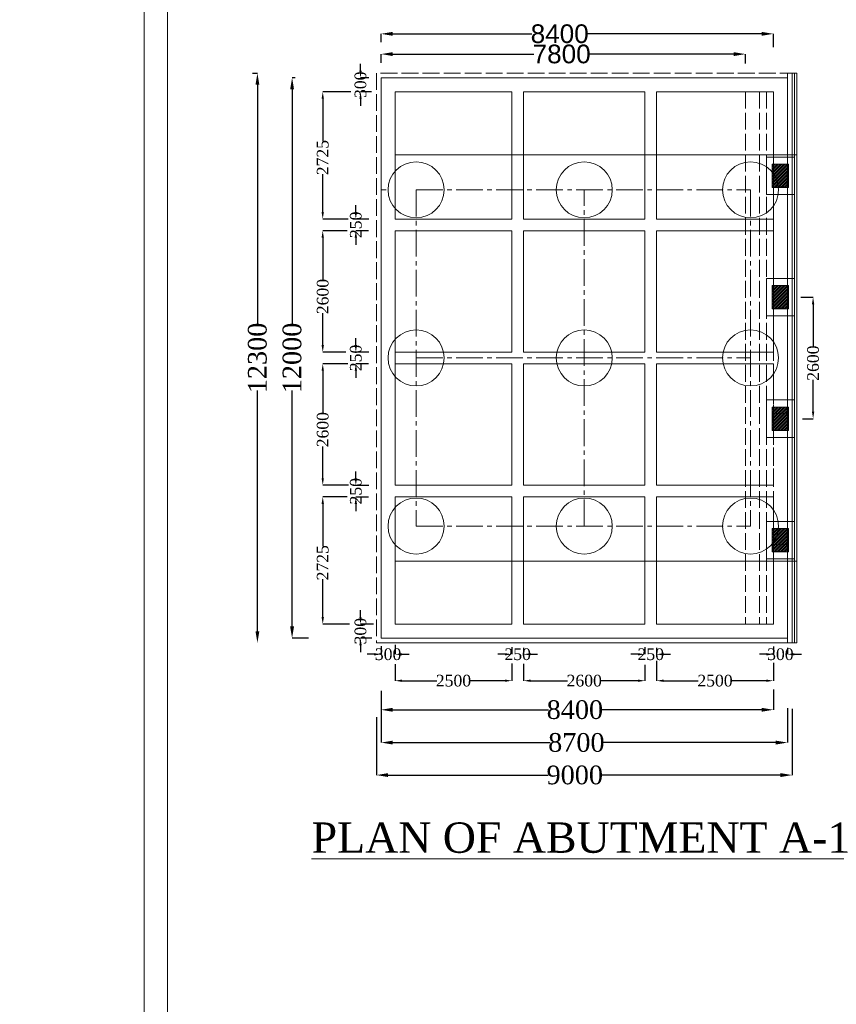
# Model space of a CAD drawing. Header units: millimetres. Extents: x -20950785 to 389010297, y -11535949 to 14056629.
# Tile 537 of 654: x 18165138 to 18200110, y -355317 to -313152. Entities that reach past the tile are written whole.
import ezdxf

# ---------------------------------------------------------------- set-up
doc = ezdxf.new("R2010")
doc.units = ezdxf.units.MM
doc.header["$LTSCALE"] = 60
doc.header["$MEASUREMENT"] = 0
for name, pattern in [('ACAD_ISO02W100', [15, 12, -3]), ('CENTER2', [28.575, 19.05, -3.175, 3.175, -3.175]), ('HIDDEN', [0.375, 0.25, -0.125])]:
    doc.linetypes.add(name, pattern=pattern)
doc.styles.add('Annotative', font='arial.ttf')
doc.styles.add('PDF Arial Bold', font='times.ttf')
doc.dimstyles.get("Standard").update_dxf_attribs({"dimtxt": 400, "dimasz": 215, "dimexe": 0.18, "dimexo": 0.0625, "dimgap": 0.09, "dimtad": 0, "dimtih": 1, "dimtoh": 1, "dimdec": 0, "dimzin": 4, "dimdsep": 46, "dimtxsty": 'Standard', "dimblk": 'OPEN90', "dimcen": 0, "dimadec": 0, "dimazin": 1, "dimtfac": 1, "dimtdec": 0, "dimtix": 1, "dimtofl": 0, "dimtmove": 0, "dimatfit": 3, "dimldrblk": 'OPEN30', "dimfxl": 1, "dimtolj": 1, "dimtzin": 0, "dimarcsym": 0})

# ---------------------------------------------------------------- blocks, each defined once
blk = doc.blocks.new('*D3363')
at = {"color": 0, "linetype": 'Continuous', "lineweight": -2, "ltscale": 2, "transparency": 16777216}
for p, q in [((18180615, -315004), (18180615, -314625)), ((18181115, -314625), (18187158, -314625)), ((18195715, -314625), (18189538, -314625)), ((18196215, -315035), (18196215, -314625))]:
    blk.add_line(p, q, dxfattribs=at)
at = {"color": 0, "linetype": 'Continuous', "lineweight": 9, "ltscale": 2, "transparency": 16777216}
for points in [[(18181115, -314542), (18181115, -314709), (18180615, -314625)], [(18195715, -314542), (18195715, -314709), (18196215, -314625)]]:
    blk.add_solid(points, dxfattribs=at)
at = {"layer": 'Defpoints', "color": 0, "linetype": 'Continuous', "lineweight": 9, "ltscale": 2, "transparency": 16777216}
for p in [(18196215, -314625), (18180615, -315004), (18196215, -315035)]:
    blk.add_point(p, dxfattribs=at)
at = {"color": 0, "linetype": 'Continuous', "lineweight": 9, "ltscale": 2, "transparency": 16777216, "insert": (18188348, -314625), "char_height": 800, "attachment_point": 5, "style": 'PDF Arial Bold'}
blk.add_mtext('\\A1;{\\fArial|b0|i0|c0|p34;7800}', dxfattribs=at)
blk = doc.blocks.new('*D3364')
at = {"color": 0, "linetype": 'Continuous', "lineweight": -2, "ltscale": 2, "transparency": 16777216}
for p, q in [((18180615, -314111), (18180615, -313757)), ((18181115, -313758), (18187070, -313758)), ((18196915, -313758), (18189458, -313758)), ((18197415, -314328), (18197415, -313757))]:
    blk.add_line(p, q, dxfattribs=at)
at = {"color": 0, "linetype": 'Continuous', "lineweight": 9, "ltscale": 2, "transparency": 16777216}
for points in [[(18181115, -313674), (18181115, -313841), (18180615, -313758)], [(18196915, -313674), (18196915, -313841), (18197415, -313758)]]:
    blk.add_solid(points, dxfattribs=at)
at = {"layer": 'Defpoints', "color": 0, "linetype": 'Continuous', "lineweight": 9, "ltscale": 2, "transparency": 16777216}
for p in [(18180615, -314111), (18197415, -313758), (18197415, -314328)]:
    blk.add_point(p, dxfattribs=at)
at = {"color": 0, "linetype": 'Continuous', "lineweight": 9, "ltscale": 2, "transparency": 16777216, "insert": (18188264, -313758), "char_height": 800, "attachment_point": 5, "style": 'PDF Arial Bold'}
blk.add_mtext('\\A1;{\\fArial|b0|i0|c0|p34;8400}', dxfattribs=at)
blk = doc.blocks.new('*D3365')
at = {"color": 0, "linetype": 'Continuous', "lineweight": -2, "ltscale": 2, "transparency": 16777216}
for p, q in [((18175112, -315438), (18175319, -315438)), ((18175319, -315938), (18175319, -326252)), ((18175319, -339338), (18175319, -329025)), ((18175318, -339838), (18175319, -339838))]:
    blk.add_line(p, q, dxfattribs=at)
at = {"color": 0, "linetype": 'Continuous', "lineweight": 9, "ltscale": 2, "transparency": 16777216}
for points in [[(18175236, -315938), (18175402, -315938), (18175319, -315438)], [(18175236, -339338), (18175402, -339338), (18175319, -339838)]]:
    blk.add_solid(points, dxfattribs=at)
at = {"layer": 'Defpoints', "color": 0, "linetype": 'Continuous', "lineweight": 9, "ltscale": 2, "transparency": 16777216}
for p in [(18175112, -315438), (18175318, -339838), (18175319, -339838)]:
    blk.add_point(p, dxfattribs=at)
at = {"color": 0, "linetype": 'Continuous', "lineweight": 9, "ltscale": 2, "transparency": 16777216, "insert": (18175319, -327638), "char_height": 800, "attachment_point": 5, "rotation": 90, "style": 'PDF Arial Bold'}
blk.add_mtext('\\A1;12300', dxfattribs=at)
blk = doc.blocks.new('*D3366')
at = {"color": 0, "linetype": 'Continuous', "lineweight": -2, "ltscale": 2, "transparency": 16777216}
for p, q in [((18176933, -315638), (18176803, -315638)), ((18176804, -316138), (18176804, -326252)), ((18176804, -339138), (18176804, -329025)), ((18177504, -339638), (18176803, -339638))]:
    blk.add_line(p, q, dxfattribs=at)
at = {"color": 0, "linetype": 'Continuous', "lineweight": 9, "ltscale": 2, "transparency": 16777216}
for points in [[(18176720, -316138), (18176887, -316138), (18176804, -315638)], [(18176720, -339138), (18176887, -339138), (18176804, -339638)]]:
    blk.add_solid(points, dxfattribs=at)
at = {"layer": 'Defpoints', "color": 0, "linetype": 'Continuous', "lineweight": 9, "ltscale": 2, "transparency": 16777216}
for p in [(18176934, -315638), (18176804, -339638), (18177505, -339638)]:
    blk.add_point(p, dxfattribs=at)
at = {"color": 0, "linetype": 'Continuous', "lineweight": 9, "ltscale": 2, "transparency": 16777216, "insert": (18176804, -327638), "char_height": 800, "attachment_point": 5, "rotation": 90, "style": 'PDF Arial Bold'}
blk.add_mtext('\\A1;12000', dxfattribs=at)
blk = doc.blocks.new('*D3367')
at = {"color": 0, "linetype": 'Continuous', "lineweight": -2, "ltscale": 2, "transparency": 16777216}
for p, q in [((18179322, -316238), (18178115, -316238)), ((18178116, -316538), (18178116, -318353)), ((18178116, -321388), (18178116, -319765)), ((18179200, -321688), (18178115, -321688))]:
    blk.add_line(p, q, dxfattribs=at)
at = {"color": 0, "linetype": 'Continuous', "lineweight": 9, "ltscale": 2, "transparency": 16777216}
for points in [[(18178066, -316538), (18178166, -316538), (18178116, -316238)], [(18178066, -321388), (18178166, -321388), (18178116, -321688)]]:
    blk.add_solid(points, dxfattribs=at)
at = {"layer": 'Defpoints', "color": 0, "linetype": 'Continuous', "lineweight": 9, "ltscale": 2, "transparency": 16777216}
for p in [(18179322, -316238), (18178116, -321688), (18179200, -321688)]:
    blk.add_point(p, dxfattribs=at)
at = {"color": 0, "linetype": 'Continuous', "lineweight": 9, "ltscale": 2, "transparency": 16777216, "insert": (18178116, -319059), "char_height": 500, "attachment_point": 5, "rotation": 90, "style": 'PDF Arial Bold'}
blk.add_mtext('\\A1;2725', dxfattribs=at)
blk = doc.blocks.new('*D3368')
at = {"color": 0, "linetype": 'Continuous', "lineweight": -2, "ltscale": 2, "transparency": 16777216}
for p, q in [((18179167, -322188), (18178115, -322188)), ((18178116, -322488), (18178116, -324292)), ((18178116, -327088), (18178116, -325727)), ((18179110, -327388), (18178115, -327388))]:
    blk.add_line(p, q, dxfattribs=at)
at = {"color": 0, "linetype": 'Continuous', "lineweight": 9, "ltscale": 2, "transparency": 16777216}
for points in [[(18178066, -322488), (18178166, -322488), (18178116, -322188)], [(18178066, -327088), (18178166, -327088), (18178116, -327388)]]:
    blk.add_solid(points, dxfattribs=at)
at = {"layer": 'Defpoints', "color": 0, "linetype": 'Continuous', "lineweight": 9, "ltscale": 2, "transparency": 16777216}
for p in [(18179167, -322188), (18178116, -327388), (18179110, -327388)]:
    blk.add_point(p, dxfattribs=at)
at = {"color": 0, "linetype": 'Continuous', "lineweight": 9, "ltscale": 2, "transparency": 16777216, "insert": (18178116, -325009), "char_height": 500, "attachment_point": 5, "rotation": 90, "style": 'PDF Arial Bold'}
blk.add_mtext('\\A1;2600', dxfattribs=at)
blk = doc.blocks.new('*D3369')
at = {"color": 0, "linetype": 'Continuous', "lineweight": -2, "ltscale": 2, "transparency": 16777216}
for p, q in [((18179191, -327888), (18178115, -327888)), ((18178116, -328188), (18178116, -329992)), ((18178116, -332788), (18178116, -331427)), ((18179214, -333088), (18178115, -333088))]:
    blk.add_line(p, q, dxfattribs=at)
at = {"color": 0, "linetype": 'Continuous', "lineweight": 9, "ltscale": 2, "transparency": 16777216}
for points in [[(18178066, -328188), (18178166, -328188), (18178116, -327888)], [(18178066, -332788), (18178166, -332788), (18178116, -333088)]]:
    blk.add_solid(points, dxfattribs=at)
at = {"layer": 'Defpoints', "color": 0, "linetype": 'Continuous', "lineweight": 9, "ltscale": 2, "transparency": 16777216}
for p in [(18179191, -327888), (18178116, -333088), (18179214, -333088)]:
    blk.add_point(p, dxfattribs=at)
at = {"color": 0, "linetype": 'Continuous', "lineweight": 9, "ltscale": 2, "transparency": 16777216, "insert": (18178116, -330709), "char_height": 500, "attachment_point": 5, "rotation": 90, "style": 'PDF Arial Bold'}
blk.add_mtext('\\A1;2600', dxfattribs=at)
blk = doc.blocks.new('*D3370')
at = {"color": 0, "linetype": 'Continuous', "lineweight": -2, "ltscale": 2, "transparency": 16777216}
for p, q in [((18179166, -333588), (18178115, -333588)), ((18178116, -333888), (18178116, -335703)), ((18178116, -338738), (18178116, -337115)), ((18179262, -339038), (18178115, -339038))]:
    blk.add_line(p, q, dxfattribs=at)
at = {"color": 0, "linetype": 'Continuous', "lineweight": 9, "ltscale": 2, "transparency": 16777216}
for points in [[(18178066, -333888), (18178166, -333888), (18178116, -333588)], [(18178066, -338738), (18178166, -338738), (18178116, -339038)]]:
    blk.add_solid(points, dxfattribs=at)
at = {"layer": 'Defpoints', "color": 0, "linetype": 'Continuous', "lineweight": 9, "ltscale": 2, "transparency": 16777216}
for p in [(18179166, -333588), (18178116, -339038), (18179262, -339038)]:
    blk.add_point(p, dxfattribs=at)
at = {"color": 0, "linetype": 'Continuous', "lineweight": 9, "ltscale": 2, "transparency": 16777216, "insert": (18178116, -336409), "char_height": 500, "attachment_point": 5, "rotation": 90, "style": 'PDF Arial Bold'}
blk.add_mtext('\\A1;2725', dxfattribs=at)
blk = doc.blocks.new('*D3371')
at = {"color": 0, "linetype": 'Continuous', "lineweight": -2, "ltscale": 2, "transparency": 16777216}
for p, q in [((18179534, -321388), (18179534, -321088)), ((18180088, -321688), (18179533, -321688)), ((18180077, -322188), (18179533, -322188)), ((18179534, -322488), (18179534, -322788))]:
    blk.add_line(p, q, dxfattribs=at)
at = {"color": 0, "linetype": 'Continuous', "lineweight": 9, "ltscale": 2, "transparency": 16777216}
for points in [[(18179484, -321388), (18179584, -321388), (18179534, -321688)], [(18179484, -322488), (18179584, -322488), (18179534, -322188)]]:
    blk.add_solid(points, dxfattribs=at)
at = {"layer": 'Defpoints', "color": 0, "linetype": 'Continuous', "lineweight": 9, "ltscale": 2, "transparency": 16777216}
for p in [(18180088, -321688), (18179534, -322188), (18180077, -322188)]:
    blk.add_point(p, dxfattribs=at)
at = {"color": 0, "linetype": 'Continuous', "lineweight": 9, "ltscale": 2, "transparency": 16777216, "insert": (18179534, -321938), "char_height": 500, "attachment_point": 5, "rotation": 90, "style": 'PDF Arial Bold'}
blk.add_mtext('\\A1;250', dxfattribs=at)
blk = doc.blocks.new('*D3372')
at = {"color": 0, "linetype": 'Continuous', "lineweight": -2, "ltscale": 2, "transparency": 16777216}
for p, q in [((18179534, -327088), (18179534, -326788)), ((18180088, -327388), (18179533, -327388)), ((18180077, -327888), (18179533, -327888)), ((18179534, -328188), (18179534, -328488))]:
    blk.add_line(p, q, dxfattribs=at)
at = {"color": 0, "linetype": 'Continuous', "lineweight": 9, "ltscale": 2, "transparency": 16777216}
for points in [[(18179484, -327088), (18179584, -327088), (18179534, -327388)], [(18179484, -328188), (18179584, -328188), (18179534, -327888)]]:
    blk.add_solid(points, dxfattribs=at)
at = {"layer": 'Defpoints', "color": 0, "linetype": 'Continuous', "lineweight": 9, "ltscale": 2, "transparency": 16777216}
for p in [(18180088, -327388), (18179534, -327888), (18180077, -327888)]:
    blk.add_point(p, dxfattribs=at)
at = {"color": 0, "linetype": 'Continuous', "lineweight": 9, "ltscale": 2, "transparency": 16777216, "insert": (18179534, -327638), "char_height": 500, "attachment_point": 5, "rotation": 90, "style": 'PDF Arial Bold'}
blk.add_mtext('\\A1;250', dxfattribs=at)
blk = doc.blocks.new('*D3373')
at = {"color": 0, "linetype": 'Continuous', "lineweight": -2, "ltscale": 2, "transparency": 16777216}
for p, q in [((18179534, -332795), (18179534, -332495)), ((18180088, -333095), (18179533, -333095)), ((18180077, -333595), (18179533, -333595)), ((18179534, -333895), (18179534, -334195))]:
    blk.add_line(p, q, dxfattribs=at)
at = {"color": 0, "linetype": 'Continuous', "lineweight": 9, "ltscale": 2, "transparency": 16777216}
for points in [[(18179484, -332795), (18179584, -332795), (18179534, -333095)], [(18179484, -333895), (18179584, -333895), (18179534, -333595)]]:
    blk.add_solid(points, dxfattribs=at)
at = {"layer": 'Defpoints', "color": 0, "linetype": 'Continuous', "lineweight": 9, "ltscale": 2, "transparency": 16777216}
for p in [(18180088, -333095), (18179534, -333595), (18180077, -333595)]:
    blk.add_point(p, dxfattribs=at)
at = {"color": 0, "linetype": 'Continuous', "lineweight": 9, "ltscale": 2, "transparency": 16777216, "insert": (18179534, -333345), "char_height": 500, "attachment_point": 5, "rotation": 90, "style": 'PDF Arial Bold'}
blk.add_mtext('\\A1;250', dxfattribs=at)
blk = doc.blocks.new('*D3374')
at = {"color": 0, "linetype": 'Continuous', "lineweight": -2, "ltscale": 2, "transparency": 16777216}
for p, q in [((18179734, -315339), (18179734, -315039)), ((18180089, -315639), (18179733, -315639)), ((18180205, -316238), (18179733, -316238)), ((18179734, -316538), (18179734, -316838))]:
    blk.add_line(p, q, dxfattribs=at)
at = {"color": 0, "linetype": 'Continuous', "lineweight": 9, "ltscale": 2, "transparency": 16777216}
for points in [[(18179684, -315339), (18179784, -315339), (18179734, -315639)], [(18179684, -316538), (18179784, -316538), (18179734, -316238)]]:
    blk.add_solid(points, dxfattribs=at)
at = {"layer": 'Defpoints', "color": 0, "linetype": 'Continuous', "lineweight": 9, "ltscale": 2, "transparency": 16777216}
for p in [(18180089, -315639), (18179734, -316238), (18180205, -316238)]:
    blk.add_point(p, dxfattribs=at)
at = {"color": 0, "linetype": 'Continuous', "lineweight": 9, "ltscale": 2, "transparency": 16777216, "insert": (18179734, -315939), "char_height": 500, "attachment_point": 5, "rotation": 90, "style": 'PDF Arial Bold'}
blk.add_mtext('\\A1;300', dxfattribs=at)
blk = doc.blocks.new('*D3375')
at = {"color": 0, "linetype": 'Continuous', "lineweight": -2, "ltscale": 2, "transparency": 16777216}
for p, q in [((18179734, -338739), (18179734, -338439)), ((18180288, -339039), (18179733, -339039)), ((18180218, -339638), (18179733, -339638)), ((18179734, -339938), (18179734, -340238))]:
    blk.add_line(p, q, dxfattribs=at)
at = {"color": 0, "linetype": 'Continuous', "lineweight": 9, "ltscale": 2, "transparency": 16777216}
for points in [[(18179684, -338739), (18179784, -338739), (18179734, -339039)], [(18179684, -339938), (18179784, -339938), (18179734, -339638)]]:
    blk.add_solid(points, dxfattribs=at)
at = {"layer": 'Defpoints', "color": 0, "linetype": 'Continuous', "lineweight": 9, "ltscale": 2, "transparency": 16777216}
for p in [(18180288, -339039), (18179734, -339638), (18180218, -339638)]:
    blk.add_point(p, dxfattribs=at)
at = {"color": 0, "linetype": 'Continuous', "lineweight": 9, "ltscale": 2, "transparency": 16777216, "insert": (18179734, -339339), "char_height": 500, "attachment_point": 5, "rotation": 90, "style": 'PDF Arial Bold'}
blk.add_mtext('\\A1;300', dxfattribs=at)
blk = doc.blocks.new('*D3376')
at = {"color": 0, "linetype": 'Continuous', "lineweight": -2, "ltscale": 2, "transparency": 16777216}
for p, q in [((18181215, -340756), (18181215, -341461)), ((18186215, -340724), (18186215, -341461)), ((18181515, -341460), (18182998, -341460)), ((18185915, -341460), (18184432, -341460))]:
    blk.add_line(p, q, dxfattribs=at)
at = {"color": 0, "linetype": 'Continuous', "lineweight": 9, "ltscale": 2, "transparency": 16777216}
for points in [[(18181515, -341410), (18181515, -341510), (18181215, -341460)], [(18185915, -341410), (18185915, -341510), (18186215, -341460)]]:
    blk.add_solid(points, dxfattribs=at)
at = {"layer": 'Defpoints', "color": 0, "linetype": 'Continuous', "lineweight": 9, "ltscale": 2, "transparency": 16777216}
for p in [(18181215, -340756), (18186215, -340724), (18186215, -341460)]:
    blk.add_point(p, dxfattribs=at)
at = {"color": 0, "linetype": 'Continuous', "lineweight": 9, "ltscale": 2, "transparency": 16777216, "insert": (18183715, -341460), "char_height": 500, "attachment_point": 5, "style": 'PDF Arial Bold'}
blk.add_mtext('\\A1;2500', dxfattribs=at)
blk = doc.blocks.new('*D3377')
at = {"color": 0, "linetype": 'Continuous', "lineweight": -2, "ltscale": 2, "transparency": 16777216}
for p, q in [((18192415, -340612), (18192415, -341461)), ((18197415, -340691), (18197415, -341461)), ((18192715, -341460), (18194198, -341460)), ((18197115, -341460), (18195632, -341460))]:
    blk.add_line(p, q, dxfattribs=at)
at = {"color": 0, "linetype": 'Continuous', "lineweight": 9, "ltscale": 2, "transparency": 16777216}
for points in [[(18192715, -341410), (18192715, -341510), (18192415, -341460)], [(18197115, -341410), (18197115, -341510), (18197415, -341460)]]:
    blk.add_solid(points, dxfattribs=at)
at = {"layer": 'Defpoints', "color": 0, "linetype": 'Continuous', "lineweight": 9, "ltscale": 2, "transparency": 16777216}
for p in [(18192415, -340612), (18197415, -340691), (18197415, -341460)]:
    blk.add_point(p, dxfattribs=at)
at = {"color": 0, "linetype": 'Continuous', "lineweight": 9, "ltscale": 2, "transparency": 16777216, "insert": (18194915, -341460), "char_height": 500, "attachment_point": 5, "style": 'PDF Arial Bold'}
blk.add_mtext('\\A1;2500', dxfattribs=at)
blk = doc.blocks.new('*D3378')
at = {"color": 0, "linetype": 'Continuous', "lineweight": -2, "ltscale": 2, "transparency": 16777216}
for p, q in [((18186715, -340740), (18186715, -341461)), ((18191915, -340785), (18191915, -341461)), ((18187015, -341460), (18188598, -341460)), ((18191615, -341460), (18190032, -341460))]:
    blk.add_line(p, q, dxfattribs=at)
at = {"color": 0, "linetype": 'Continuous', "lineweight": 9, "ltscale": 2, "transparency": 16777216}
for points in [[(18187015, -341410), (18187015, -341510), (18186715, -341460)], [(18191615, -341410), (18191615, -341510), (18191915, -341460)]]:
    blk.add_solid(points, dxfattribs=at)
at = {"layer": 'Defpoints', "color": 0, "linetype": 'Continuous', "lineweight": 9, "ltscale": 2, "transparency": 16777216}
for p in [(18186715, -340740), (18191915, -340785), (18191915, -341460)]:
    blk.add_point(p, dxfattribs=at)
at = {"color": 0, "linetype": 'Continuous', "lineweight": 9, "ltscale": 2, "transparency": 16777216, "insert": (18189315, -341460), "char_height": 500, "attachment_point": 5, "style": 'PDF Arial Bold'}
blk.add_mtext('\\A1;2600', dxfattribs=at)
blk = doc.blocks.new('*D3379')
at = {"color": 0, "linetype": 'Continuous', "lineweight": -2, "ltscale": 2, "transparency": 16777216}
for p, q in [((18186215, -340022), (18186215, -340330)), ((18186715, -340051), (18186715, -340330)), ((18185915, -340329), (18185615, -340329)), ((18187015, -340329), (18187315, -340329))]:
    blk.add_line(p, q, dxfattribs=at)
at = {"color": 0, "linetype": 'Continuous', "lineweight": 9, "ltscale": 2, "transparency": 16777216}
for points in [[(18185915, -340279), (18185915, -340379), (18186215, -340329)], [(18187015, -340279), (18187015, -340379), (18186715, -340329)]]:
    blk.add_solid(points, dxfattribs=at)
at = {"layer": 'Defpoints', "color": 0, "linetype": 'Continuous', "lineweight": 9, "ltscale": 2, "transparency": 16777216}
for p in [(18186215, -340022), (18186715, -340051), (18186715, -340329)]:
    blk.add_point(p, dxfattribs=at)
at = {"color": 0, "linetype": 'Continuous', "lineweight": 9, "ltscale": 2, "transparency": 16777216, "insert": (18186465, -340329), "char_height": 500, "attachment_point": 5, "style": 'PDF Arial Bold'}
blk.add_mtext('\\A1;250', dxfattribs=at)
blk = doc.blocks.new('*D3380')
at = {"color": 0, "linetype": 'Continuous', "lineweight": -2, "ltscale": 2, "transparency": 16777216}
for p, q in [((18191915, -340022), (18191915, -340330)), ((18192415, -340051), (18192415, -340330)), ((18191615, -340329), (18191315, -340329)), ((18192715, -340329), (18193015, -340329))]:
    blk.add_line(p, q, dxfattribs=at)
at = {"color": 0, "linetype": 'Continuous', "lineweight": 9, "ltscale": 2, "transparency": 16777216}
for points in [[(18191615, -340279), (18191615, -340379), (18191915, -340329)], [(18192715, -340279), (18192715, -340379), (18192415, -340329)]]:
    blk.add_solid(points, dxfattribs=at)
at = {"layer": 'Defpoints', "color": 0, "linetype": 'Continuous', "lineweight": 9, "ltscale": 2, "transparency": 16777216}
for p in [(18191915, -340022), (18192415, -340051), (18192415, -340329)]:
    blk.add_point(p, dxfattribs=at)
at = {"color": 0, "linetype": 'Continuous', "lineweight": 9, "ltscale": 2, "transparency": 16777216, "insert": (18192165, -340329), "char_height": 500, "attachment_point": 5, "style": 'PDF Arial Bold'}
blk.add_mtext('\\A1;250', dxfattribs=at)
blk = doc.blocks.new('*D3330')
at = {"color": 0, "linetype": 'Continuous', "lineweight": -2, "ltscale": 2, "transparency": 16777216}
for p, q in [((18180615, -339984), (18180615, -340330)), ((18181215, -339926), (18181215, -340330)), ((18180315, -340329), (18180015, -340329)), ((18181515, -340329), (18181815, -340329))]:
    blk.add_line(p, q, dxfattribs=at)
at = {"color": 0, "linetype": 'Continuous', "lineweight": 9, "ltscale": 2, "transparency": 16777216}
for points in [[(18180315, -340279), (18180315, -340379), (18180615, -340329)], [(18181515, -340279), (18181515, -340379), (18181215, -340329)]]:
    blk.add_solid(points, dxfattribs=at)
at = {"layer": 'Defpoints', "color": 0, "linetype": 'Continuous', "lineweight": 9, "ltscale": 2, "transparency": 16777216}
for p in [(18180615, -339984), (18181215, -339926), (18181215, -340329)]:
    blk.add_point(p, dxfattribs=at)
at = {"color": 0, "linetype": 'Continuous', "lineweight": 9, "ltscale": 2, "transparency": 16777216, "insert": (18180915, -340329), "char_height": 500, "attachment_point": 5, "style": 'PDF Arial Bold'}
blk.add_mtext('\\A1;300', dxfattribs=at)
blk = doc.blocks.new('*D3331')
at = {"color": 0, "linetype": 'Continuous', "lineweight": -2, "ltscale": 2, "transparency": 16777216}
for p, q in [((18197415, -339992), (18197415, -340330)), ((18198015, -340051), (18198015, -340330)), ((18197115, -340329), (18196815, -340329)), ((18198315, -340329), (18198615, -340329))]:
    blk.add_line(p, q, dxfattribs=at)
at = {"color": 0, "linetype": 'Continuous', "lineweight": 9, "ltscale": 2, "transparency": 16777216}
for points in [[(18197115, -340279), (18197115, -340379), (18197415, -340329)], [(18198315, -340279), (18198315, -340379), (18198015, -340329)]]:
    blk.add_solid(points, dxfattribs=at)
at = {"layer": 'Defpoints', "color": 0, "linetype": 'Continuous', "lineweight": 9, "ltscale": 2, "transparency": 16777216}
for p in [(18197415, -339992), (18198015, -340051), (18198015, -340329)]:
    blk.add_point(p, dxfattribs=at)
at = {"color": 0, "linetype": 'Continuous', "lineweight": 9, "ltscale": 2, "transparency": 16777216, "insert": (18197715, -340329), "char_height": 500, "attachment_point": 5, "style": 'PDF Arial Bold'}
blk.add_mtext('\\A1;300', dxfattribs=at)
blk = doc.blocks.new('*D3332')
at = {"color": 0, "linetype": 'Continuous', "lineweight": -2, "ltscale": 2, "transparency": 16777216}
for p, q in [((18198215, -342670), (18198215, -345502)), ((18180415, -343015), (18180415, -345502)), ((18180915, -345501), (18187774, -345501)), ((18197715, -345501), (18190047, -345501))]:
    blk.add_line(p, q, dxfattribs=at)
at = {"color": 0, "linetype": 'Continuous', "lineweight": 9, "ltscale": 2, "transparency": 16777216}
for points in [[(18180915, -345418), (18180915, -345585), (18180415, -345501)], [(18197715, -345418), (18197715, -345585), (18198215, -345501)]]:
    blk.add_solid(points, dxfattribs=at)
at = {"layer": 'Defpoints', "color": 0, "linetype": 'Continuous', "lineweight": 9, "ltscale": 2, "transparency": 16777216}
for p in [(18198215, -342670), (18180415, -343015), (18198215, -345501)]:
    blk.add_point(p, dxfattribs=at)
at = {"color": 0, "linetype": 'Continuous', "lineweight": 9, "ltscale": 2, "transparency": 16777216, "insert": (18188910, -345501), "char_height": 800, "attachment_point": 5, "style": 'PDF Arial Bold'}
blk.add_mtext('\\A1;9000', dxfattribs=at)
blk = doc.blocks.new('*D3333')
at = {"color": 0, "linetype": 'Continuous', "lineweight": -2, "ltscale": 2, "transparency": 16777216}
for p, q in [((18180615, -341894), (18180615, -342705)), ((18197415, -341843), (18197415, -342705)), ((18181115, -342704), (18187790, -342704)), ((18196915, -342704), (18190040, -342704))]:
    blk.add_line(p, q, dxfattribs=at)
at = {"color": 0, "linetype": 'Continuous', "lineweight": 9, "ltscale": 2, "transparency": 16777216}
for points in [[(18181115, -342621), (18181115, -342788), (18180615, -342704)], [(18196915, -342621), (18196915, -342788), (18197415, -342704)]]:
    blk.add_solid(points, dxfattribs=at)
at = {"layer": 'Defpoints', "color": 0, "linetype": 'Continuous', "lineweight": 9, "ltscale": 2, "transparency": 16777216}
for p in [(18180615, -341894), (18197415, -341843), (18197415, -342704)]:
    blk.add_point(p, dxfattribs=at)
at = {"color": 0, "linetype": 'Continuous', "lineweight": 9, "ltscale": 2, "transparency": 16777216, "insert": (18188915, -342704), "char_height": 800, "attachment_point": 5, "style": 'PDF Arial Bold'}
blk.add_mtext('\\A1;8400', dxfattribs=at)
blk = doc.blocks.new('*D3334')
at = {"color": 0, "linetype": 'Continuous', "lineweight": -2, "ltscale": 2, "transparency": 16777216}
for p, q in [((18180615, -341894), (18180615, -344110)), ((18198015, -342634), (18198015, -344110)), ((18181115, -344109), (18187854, -344109)), ((18197515, -344109), (18190103, -344109))]:
    blk.add_line(p, q, dxfattribs=at)
at = {"color": 0, "linetype": 'Continuous', "lineweight": 9, "ltscale": 2, "transparency": 16777216}
for points in [[(18181115, -344026), (18181115, -344193), (18180615, -344109)], [(18197515, -344026), (18197515, -344193), (18198015, -344109)]]:
    blk.add_solid(points, dxfattribs=at)
at = {"layer": 'Defpoints', "color": 0, "linetype": 'Continuous', "lineweight": 9, "ltscale": 2, "transparency": 16777216}
for p in [(18180615, -341894), (18198015, -342634), (18198015, -344109)]:
    blk.add_point(p, dxfattribs=at)
at = {"color": 0, "linetype": 'Continuous', "lineweight": 9, "ltscale": 2, "transparency": 16777216, "insert": (18188978, -344109), "char_height": 800, "attachment_point": 5, "style": 'PDF Arial Bold'}
blk.add_mtext('\\A1;8700', dxfattribs=at)
blk = doc.blocks.new('*D3335')
at = {"color": 0, "linetype": 'Continuous', "lineweight": -2, "ltscale": 2, "transparency": 16777216}
for p, q in [((18198591, -325038), (18199116, -325038)), ((18199116, -325338), (18199116, -327142)), ((18199116, -329938), (18199116, -328577)), ((18198659, -330238), (18199116, -330238))]:
    blk.add_line(p, q, dxfattribs=at)
at = {"color": 0, "linetype": 'Continuous', "lineweight": 9, "ltscale": 2, "transparency": 16777216}
for points in [[(18199066, -325338), (18199166, -325338), (18199116, -325038)], [(18199066, -329938), (18199166, -329938), (18199116, -330238)]]:
    blk.add_solid(points, dxfattribs=at)
at = {"layer": 'Defpoints', "color": 0, "linetype": 'Continuous', "lineweight": 9, "ltscale": 2, "transparency": 16777216}
for p in [(18198591, -325038), (18198659, -330238), (18199116, -330238)]:
    blk.add_point(p, dxfattribs=at)
at = {"color": 0, "linetype": 'Continuous', "lineweight": 9, "ltscale": 2, "transparency": 16777216, "insert": (18199116, -327859), "char_height": 500, "attachment_point": 5, "rotation": 90, "style": 'PDF Arial Bold'}
blk.add_mtext('\\A1;2600', dxfattribs=at)

msp = doc.modelspace()

# ---------------------------------------------------------------- hatches: boundary and pattern name
at = {"linetype": 'Continuous', "lineweight": 9, "ltscale": 2}
h = msp.add_hatch(dxfattribs=at)
h.set_pattern_fill('GOST_GROUND', scale=10)
h.set_pattern_definition([(45, (-4207582, 2693018.63), (141.42135624, 0), [200]), (45, (-4207552, 2693018.63), (141.42135624, 0), [200]), (45, (-4207522, 2693018.63), (141.42135624, 0), [200])])
h.paths.add_polyline_path([(18197365, -320338.37), (18198065, -320338.37), (18198065, -319338.37), (18197365, -319338.37)])
h = msp.add_hatch(dxfattribs=at)
h.set_pattern_fill('GOST_GROUND', scale=10)
h.set_pattern_definition([(45, (-4207582, 2687818.63), (141.42135624, 0), [200]), (45, (-4207552, 2687818.63), (141.42135624, 0), [200]), (45, (-4207522, 2687818.63), (141.42135624, 0), [200])])
h.paths.add_polyline_path([(18197365, -325538.37), (18198065, -325538.37), (18198065, -324538.37), (18197365, -324538.37)])
h = msp.add_hatch(dxfattribs=at)
h.set_pattern_fill('GOST_GROUND', scale=10)
h.set_pattern_definition([(45, (-4207582, 2682618.63), (141.42135624, 0), [200]), (45, (-4207552, 2682618.63), (141.42135624, 0), [200]), (45, (-4207522, 2682618.63), (141.42135624, 0), [200])])
h.paths.add_polyline_path([(18197365, -330738.37), (18198065, -330738.37), (18198065, -329738.37), (18197365, -329738.37)])
h = msp.add_hatch(dxfattribs=at)
h.set_pattern_fill('GOST_GROUND', scale=10)
h.set_pattern_definition([(45, (-4207582, 2677418.63), (141.42135624, 0), [200]), (45, (-4207552, 2677418.63), (141.42135624, 0), [200]), (45, (-4207522, 2677418.63), (141.42135624, 0), [200])])
h.paths.add_polyline_path([(18197365, -335938.37), (18198065, -335938.37), (18198065, -334938.37), (18197365, -334938.37)])

# ---------------------------------------------------------------- linework, layer by layer
at = {"color": 7, "linetype": 'ACAD_ISO02W100', "lineweight": 9}
for p, q in [((18198415, -315438.37), (18180415, -315438.37)), ((18180415, -315438.37), (18180415, -339838.37)), ((18196215, -316238.37), (18196215, -339038.37)), ((18196815, -316238.37), (18196815, -339038.37)), ((18197115, -316238.37), (18197115, -339038.37)), ((18197415, -316238.37), (18197415, -339038.37)), ((18197415, -333088.37), (18197415, -328838.37)), ((18197415, -333088.37), (18197415, -328838.37)), ((18197415, -333088.37), (18197415, -328838.37))]:
    msp.add_line(p, q, dxfattribs=at)
at = {"color": 7, "linetype": 'Continuous', "lineweight": 9, "ltscale": 2}
for p, q in [((18196365, -315638.37), (18180615, -315638.37)), ((18180615, -315638.37), (18180615, -339638.37)), ((18196365, -315638.37), (18198015, -315638.37)), ((18198015, -315438.37), (18198015, -339838.37)), ((18198215, -315438.37), (18198215, -339838.37)), ((18198315, -315438.37), (18198315, -339838.37)), ((18198415, -315438.37), (18198415, -339838.37)), ((18198415, -315438.37), (18198415, -339838.37)), ((18186215, -316238.37), (18181215, -316238.37)), ((18181215, -316238.37), (18181215, -321688.37)), ((18186215, -321688.37), (18186215, -316238.37)), ((18191915, -316238.37), (18186715, -316238.37)), ((18186715, -321688.37), (18186715, -316238.37)), ((18191915, -321688.37), (18191915, -316238.37)), ((18197415, -316238.37), (18192415, -316238.37)), ((18192415, -321688.37), (18192415, -316238.37)), ((18197415, -321688.37), (18197415, -316238.37)), ((18181215, -318938.37), (18198415, -318938.37)), ((18197115, -319038.37), (18198315, -319038.37)), ((18197115, -320638.37), (18197115, -319038.37)), ((18198315, -319038.37), (18198315, -320638.37)), ((18197365, -319338.37), (18197365, -320338.37)), ((18197365, -319338.37), (18198065, -319338.37)), ((18198065, -319338.37), (18198065, -320338.37)), ((18180837.21, -320438.37), (18180615, -320438.37)), ((18197365, -320338.37), (18198065, -320338.37)), ((18198315, -320638.37), (18197115, -320638.37)), ((18186215, -321688.37), (18181215, -321688.37)), ((18191915, -321688.37), (18186715, -321688.37)), ((18197415, -321688.37), (18192415, -321688.37)), ((18186215, -322188.37), (18181215, -322188.37)), ((18181215, -322188.37), (18181215, -327388.37)), ((18186215, -327388.37), (18186215, -322188.37)), ((18191915, -322188.37), (18186715, -322188.37)), ((18186715, -327388.37), (18186715, -322188.37)), ((18191915, -327388.37), (18191915, -322188.37)), ((18197415, -322188.37), (18192415, -322188.37)), ((18192415, -327388.37), (18192415, -322188.37)), ((18197415, -327388.37), (18197415, -322188.37)), ((18197415, -327388.37), (18197415, -322188.37)), ((18197115, -324238.37), (18198315, -324238.37)), ((18197115, -325838.37), (18197115, -324238.37)), ((18198315, -324238.37), (18198315, -325838.37)), ((18197365, -324538.37), (18197365, -325538.37)), ((18197365, -324538.37), (18198065, -324538.37)), ((18198065, -324538.37), (18198065, -325538.37)), ((18198315, -325838.37), (18197115, -325838.37)), ((18197365, -325538.37), (18198065, -325538.37)), ((18186215, -327388.37), (18181215, -327388.37)), ((18181215, -327388.37), (18181215, -327888.37)), ((18191915, -327388.37), (18186715, -327388.37)), ((18197415, -327388.37), (18192415, -327388.37)), ((18186215, -327888.37), (18181215, -327888.37)), ((18181215, -327888.37), (18181215, -333088.37)), ((18186215, -333088.37), (18186215, -327888.37)), ((18186215, -328238.37), (18186215, -327888.37)), ((18191915, -327888.37), (18186715, -327888.37)), ((18186715, -333088.37), (18186715, -327888.37)), ((18191915, -333088.37), (18191915, -327888.37)), ((18197415, -327888.37), (18192415, -327888.37)), ((18192415, -333088.37), (18192415, -327888.37)), ((18192415, -328238.37), (18192415, -327888.37)), ((18197115, -329438.37), (18198315, -329438.37)), ((18197115, -331038.37), (18197115, -329438.37)), ((18198315, -329438.37), (18198315, -331038.37)), ((18197365, -329738.37), (18197365, -330738.37)), ((18197365, -329738.37), (18198065, -329738.37)), ((18198065, -329738.37), (18198065, -330738.37)), ((18197365, -330738.37), (18198065, -330738.37)), ((18198315, -331038.37), (18197115, -331038.37)), ((18186215, -333088.37), (18181215, -333088.37)), ((18191915, -333088.37), (18186715, -333088.37)), ((18197415, -333088.37), (18192415, -333088.37)), ((18186215, -333588.37), (18181215, -333588.37)), ((18181215, -333588.37), (18181215, -339038.37)), ((18186215, -339038.37), (18186215, -333588.37)), ((18191915, -333588.37), (18186715, -333588.37)), ((18186715, -339038.37), (18186715, -333588.37)), ((18191915, -339038.37), (18191915, -333588.37)), ((18197415, -333588.37), (18192415, -333588.37)), ((18192415, -339038.37), (18192415, -333588.37)), ((18197415, -336838.37), (18197415, -333588.37)), ((18197415, -336838.37), (18197415, -333588.37)), ((18197415, -336838.37), (18197415, -333588.37)), ((18197115, -334638.37), (18198315, -334638.37)), ((18197115, -336238.37), (18197115, -334638.37)), ((18198315, -334638.37), (18198315, -336238.37)), ((18186215, -339038.37), (18186215, -335138.37)), ((18192415, -339038.37), (18192415, -335138.37)), ((18197365, -334938.37), (18197365, -335938.37)), ((18197365, -334938.37), (18198065, -334938.37)), ((18197415, -339038.37), (18197415, -335138.37)), ((18198065, -334938.37), (18198065, -335938.37)), ((18197365, -335938.37), (18198065, -335938.37)), ((18181215, -336338.37), (18198415, -336338.37)), ((18198315, -336238.37), (18197115, -336238.37)), ((18186215, -339038.37), (18181215, -339038.37)), ((18191915, -339038.37), (18186715, -339038.37)), ((18197415, -339038.37), (18192415, -339038.37)), ((18198415, -339838.37), (18180415, -339838.37)), ((18198015, -339638.37), (18180615, -339638.37))]:
    msp.add_line(p, q, dxfattribs=at)
at = {"color": 7, "linetype": 'CENTER2', "lineweight": 9}
for p, q in [((18182115, -320438.37), (18196437.21, -320438.37)), ((18182115, -320438.37), (18182115, -334838.37)), ((18189315, -334838.37), (18189315, -320438.37)), ((18196437.21, -320438.37), (18196437.21, -334838.37)), ((18182115, -327638.37), (18196437.21, -327638.37)), ((18182115, -334838.37), (18196437.21, -334838.37)), ((18182115, -334838.37), (18189315, -334838.37))]:
    msp.add_line(p, q, dxfattribs=at)
at = {"color": 7, "linetype": 'HIDDEN', "lineweight": 9, "ltscale": 2}
msp.add_line((18197415, -330838.37), (18197415, -327888.37), dxfattribs=at)
msp.add_line((18197415, -330838.37), (18197415, -327888.37), dxfattribs=at)
at = {"color": 7, "linetype": 'Continuous', "lineweight": 9, "ltscale": 2, "elevation": -16236.32}
for points in [[(18448950.28, -387758.82), (18170470, -387758.82), (18170470, -198676), (18448950.28, -198676)], [(18447950.28, -386758.82), (18171470, -386758.82), (18171470, -199676), (18447950.28, -199676)]]:
    msp.add_lwpolyline(points, close=True, dxfattribs=at)
at = {"color": 7, "linetype": 'Continuous', "lineweight": 9, "ltscale": 2}
for centre, radius in [((18317983, -285537.45), 347474.95), ((18182115, -320438.37), 1200), ((18189315, -320438.37), 1200), ((18196437.21, -320438.37), 1200), ((18182115, -327638.37), 1200), ((18189315, -327638.37), 1200), ((18196437.21, -327638.37), 1200), ((18182115, -334838.37), 1200), ((18189315, -334838.37), 1200), ((18196437.21, -334838.37), 1200)]:
    msp.add_circle(centre, radius, dxfattribs=at)

# ---------------------------------------------------------------- texts
at = {"color": 7, "linetype": 'Continuous', "lineweight": 9, "char_height": 2000, "attachment_point": 1, "rotation": 270, "style": 'Annotative'}
for insert in [(18195512.02, 1504545.1), (18195512.02, 1074680.1)]:
    msp.add_mtext_dynamic_manual_height_columns('\\pi3721.38129;RCC BOX TYPE \\P\\pi6282.77284;ABUTMENT', width=27876.5961, gutter_width=1000, heights=[0], dxfattribs=dict(at, insert=insert))
at = {"linetype": 'Continuous', "lineweight": 9, "insert": (18177639.51, -347528.15), "char_height": 1300, "width": 23943.5244, "attachment_point": 1}
msp.add_mtext('{\\fTimes New Roman|b0|i0|c0|p18;\\LPLAN OF ABUTMENT A-1\\Fitalicc|c0;  }', dxfattribs=at)

# ---------------------------------------------------------------- dimensions: what is measured, and where the dimension line sits
at = {"color": 7, "linetype": 'Continuous', "lineweight": 9, "ltscale": 2}
for base, p1, p2, text, picture, middle in [((18197415, -313757.5), (18180615, -314111.37), (18197415, -314328.37), '{\\fArial|b0|i0|c0|p34;8400}', '*D3364', (18188264, -313757.5)), ((18196215, -314625.37), (18180615, -315004.37), (18196215, -315035.37), '{\\fArial|b0|i0|c0|p34;7800}', '*D3363', (18188348, -314625.37)), ((18197415, -342704.37), (18180615, -341894.37), (18197415, -341842.61), '8400', '*D3333', (18188915, -342704.37)), ((18198015, -344109.37), (18180615, -341894.37), (18198015, -342634), '8700', '*D3334', (18188978.5, -344109.37)), ((18198215, -345501.37), (18180415, -343015.37), (18198215, -342669.99), '9000', '*D3332', (18188910.5, -345501.37))]:
    dim = msp.add_linear_dim(base=base, p1=p1, p2=p2, text=text, dimstyle='Standard', override={"dimtxt": 800, "dimasz": 500, "dimtxsty": 'PDF Arial Bold', "dimfxl": 300}, dxfattribs=at)
    dim.commit()
    dim.dimension.update_dxf_attribs({"geometry": picture, "text_midpoint": middle, "dimtype": 160})
for base, p1, p2, text, override, picture, middle in [((18179733.65, -316238.37), (18180088.67, -315639.37), (18180205.33, -316238.37), '300', {"dimtxt": 500, "dimasz": 300, "dimtxsty": 'PDF Arial Bold', "dimfxl": 300}, '*D3374', (18179733.65, -315938.87)), ((18175319, -339838.37), (18175111.5, -315438.37), (18175317.5, -339838.37), '12300', {"dimtxt": 800, "dimasz": 500, "dimtxsty": 'PDF Arial Bold', "dimfxl": 300}, '*D3365', (18175319, -327638.37)), ((18176803.5, -339638.37), (18176933.5, -315638.37), (18177504.5, -339638.37), '12000', {"dimtxt": 800, "dimasz": 500, "dimtxsty": 'PDF Arial Bold', "dimfxl": 300}, '*D3366', (18176803.5, -327638.37)), ((18178115.65, -321688.37), (18179321.65, -316238.37), (18179199.65, -321688.37), '2725', {"dimtxt": 500, "dimasz": 300, "dimtxsty": 'PDF Arial Bold', "dimfxl": 300}, '*D3367', (18178115.65, -319059.37)), ((18179533.65, -322188.37), (18180087.65, -321688.37), (18180076.65, -322188.37), '250', {"dimtxt": 500, "dimasz": 300, "dimtxsty": 'PDF Arial Bold', "dimfxl": 300}, '*D3371', (18179533.65, -321938.37)), ((18178115.65, -327388.37), (18179166.65, -322188.37), (18179109.65, -327388.37), '2600', {"dimtxt": 500, "dimasz": 300, "dimtxsty": 'PDF Arial Bold', "dimfxl": 300}, '*D3368', (18178115.65, -325009.37)), ((18199116, -330238.37), (18198590.58, -325038.37), (18198659, -330238.37), '2600', {"dimtxt": 500, "dimasz": 300, "dimtxsty": 'PDF Arial Bold', "dimfxl": 300}, '*D3335', (18199116, -327859.37)), ((18179533.65, -327888.37), (18180087.65, -327388.37), (18180076.65, -327888.37), '250', {"dimtxt": 500, "dimasz": 300, "dimtxsty": 'PDF Arial Bold', "dimfxl": 300}, '*D3372', (18179533.65, -327638.37)), ((18178115.65, -333088.37), (18179190.65, -327888.37), (18179213.65, -333088.37), '2600', {"dimtxt": 500, "dimasz": 300, "dimtxsty": 'PDF Arial Bold', "dimfxl": 300}, '*D3369', (18178115.65, -330709.37)), ((18179533.65, -333595.37), (18180087.65, -333095.37), (18180076.65, -333595.37), '250', {"dimtxt": 500, "dimasz": 300, "dimtxsty": 'PDF Arial Bold', "dimfxl": 300}, '*D3373', (18179533.65, -333345.37)), ((18178115.65, -339038.37), (18179165.65, -333588.37), (18179261.65, -339038.37), '2725', {"dimtxt": 500, "dimasz": 300, "dimtxsty": 'PDF Arial Bold', "dimfxl": 300}, '*D3370', (18178115.65, -336409.37)), ((18179733.65, -339638.37), (18180287.65, -339039.37), (18180217.65, -339638.37), '300', {"dimtxt": 500, "dimasz": 300, "dimtxsty": 'PDF Arial Bold', "dimfxl": 300}, '*D3375', (18179733.65, -339338.87))]:
    dim = msp.add_linear_dim(base=base, p1=p1, p2=p2, angle=90, text=text, dimstyle='Standard', override=override, dxfattribs=at)
    dim.commit()
    dim.dimension.update_dxf_attribs({"geometry": picture, "text_midpoint": middle, "dimtype": 160, "text_rotation": 90})
for base, p1, p2, text, override, picture, middle in [((18181215, -340329.37), (18180615, -339984.11), (18181215, -339926.37), '300', {"dimtxt": 500, "dimasz": 300, "dimtxsty": 'PDF Arial Bold', "dimfxl": 300}, '*D3330', (18180915, -340329.37)), ((18186715, -340329.37), (18186215, -340022.37), (18186715, -340051.37), '250', {"dimtxt": 500, "dimasz": 300, "dimtxsty": 'PDF Arial Bold', "dimfxl": 300}, '*D3379', (18186465, -340329.37)), ((18192415, -340329.37), (18191915, -340022.37), (18192415, -340051.37), '250', {"dimtxt": 500, "dimasz": 300, "dimtxsty": 'PDF Arial Bold', "dimfxl": 300}, '*D3380', (18192165, -340329.37)), ((18198015, -340329.37), (18197415, -339992.37), (18198015, -340051.37), '300', {"dimtxt": 500, "dimasz": 300, "dimtxsty": 'PDF Arial Bold', "dimfxl": 300}, '*D3331', (18197715, -340329.37)), ((18197415, -341460.37), (18192415, -340612.37), (18197415, -340691.37), '2500', {"dimtxt": 500, "dimasz": 300, "dimtxsty": 'PDF Arial Bold', "dimfxl": 300}, '*D3377', (18194915, -341460.37)), ((18186215, -341460.37), (18181215, -340756.37), (18186215, -340724.37), '2500', {"dimtxt": 500, "dimasz": 300, "dimtxsty": 'PDF Arial Bold', "dimfxl": 300, "dimlwd": 65534}, '*D3376', (18183715, -341460.37)), ((18191915, -341460.37), (18186715, -340740.37), (18191915, -340785.37), '2600', {"dimtxt": 500, "dimasz": 300, "dimtxsty": 'PDF Arial Bold', "dimfxl": 300}, '*D3378', (18189315, -341460.37))]:
    dim = msp.add_linear_dim(base=base, p1=p1, p2=p2, text=text, dimstyle='Standard', override=override, dxfattribs=at)
    dim.commit()
    dim.dimension.update_dxf_attribs({"geometry": picture, "text_midpoint": middle})

doc.saveas('drawing.dxf')
